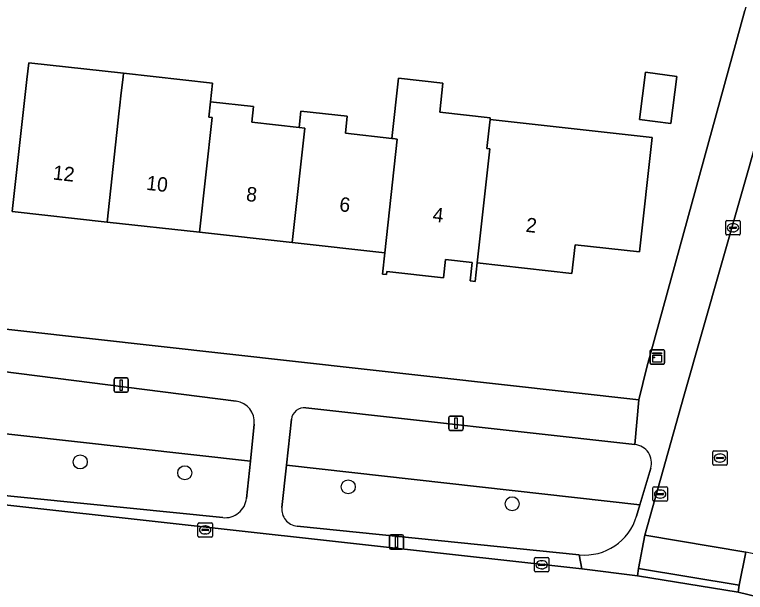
# Model space of a CAD drawing. Extents: x 162026 to 163502, y 387295 to 388169.
# Drawn here: x 162312.4 to 162363.2, y 387815.9 to 387856 of the extents above; entities that cross this region are included whole.
import ezdxf

# ---------------------------------------------------------------- set-up
doc = ezdxf.new("R2010")
doc.units = 0
for name, color, linetype in [('IMGEO_Boom', 7, 'Continuous'), ('IMGEO_Erf', 7, 'Continuous'), ('IMGEO_Groenvoorziening', 7, 'Continuous'), ('IMGEO_Kast', 7, 'Continuous'), ('IMGEO_Kolk', 7, 'Continuous'), ('IMGEO_Lichtmast', 7, 'Continuous'), ('IMGEO_Pand', 7, 'Continuous'), ('IMGEO_Pand_nummerreeks', 7, 'Continuous'), ('IMGEO_Rijbaan_lokaal_open', 7, 'Continuous'), ('IMGEO_Rioolput', 7, 'Continuous'), ('IMGEO_Voetpad_open', 7, 'Continuous')]:
    doc.layers.add(name, color=color, linetype=linetype)

msp = doc.modelspace()

# ---------------------------------------------------------------- linework, layer by layer
at = {"layer": 'IMGEO_Boom'}
for centre in [(162316.957, 387824.909), (162324.218, 387824.157), (162335.578, 387823.181), (162346.967, 387822.001)]:
    msp.add_circle(centre, 0.489, dxfattribs=at)
at = {"layer": 'IMGEO_Erf'}
msp.add_lwpolyline([(162308.046, 387834.544), (162355.765, 387829.226), (162356.323, 387831.497), (162363.137, 387856.266)], dxfattribs=at)
for points in [[(162326.007, 387849.917), (162329, 387849.586), (162328.88, 387848.501), (162332.17, 387848.138), (162332.295, 387849.266), (162335.511, 387848.911), (162335.38, 387847.732), (162338.606, 387847.375), (162339.07, 387851.563), (162342.161, 387851.22), (162341.936, 387849.191), (162345.449, 387848.803), (162345.436, 387848.689), (162356.697, 387847.443), (162355.818, 387839.492), (162351.341, 387839.987), (162351.121, 387837.999), (162344.542, 387838.726), (162344.4, 387837.442), (162344.052, 387837.48), (162344.194, 387838.764), (162342.326, 387838.971), (162342.186, 387837.703), (162338.255, 387838.137), (162338.231, 387837.919), (162337.948, 387837.95), (162338.112, 387839.437), (162331.681, 387840.148), (162325.25, 387840.859), (162318.819, 387841.57), (162312.238, 387842.298), (162313.252, 387851.47), (162313.38, 387852.629), (162319.961, 387851.902), (162326.151, 387851.218)], [(162356.228, 387851.969), (162358.407, 387851.687), (162357.983, 387848.408), (162355.804, 387848.69)]]:
    msp.add_lwpolyline(points, close=True, dxfattribs=at)
at = {"layer": 'IMGEO_Groenvoorziening'}
for points in [[(162327.782, 387829.124), (162307.573, 387831.69), (162306.294, 387831.816)], [(162304.649, 387830.72), (162304.312, 387827.699), (162328.779, 387824.959), (162329.047, 387827.543)], [(162355.497, 387826.112), (162332.627, 387828.668)], [(162331.631, 387827.871), (162331.284, 387824.678), (162355.841, 387821.928), (162356.595, 387824.486)], [(162328.779, 387824.959), (162304.312, 387827.699), (162303.983, 387824.747)], [(162328.51, 387822.375), (162328.779, 387824.959)], [(162355.609, 387821.142), (162355.841, 387821.928), (162331.284, 387824.678), (162330.966, 387821.756)], [(162305.49, 387823.228), (162310.289, 387822.708), (162326.857, 387821.044)], [(162332.018, 387820.455), (162351.623, 387818.465)]]:
    msp.add_lwpolyline(points, dxfattribs=at)
for centre, radius, start, end in [((162327.614, 387827.693), 1.441, 354.0365, 83.292), ((162332.527, 387827.772), 0.902, 83.6464, 173.6872), ((162355.374, 387824.845), 1.273, 343.6142, 84.4462), ((162327.024, 387822.529), 1.494, 263.5804, 354.1018), ((162332.138, 387821.628), 1.179, 173.7723, 264.1463), ((162352.001, 387822.207), 3.762, 264.225, 343.5457)]:
    msp.add_arc(centre, radius, start, end, dxfattribs=at)
at = {"layer": 'IMGEO_Kast'}
for p, q in [((162356.547, 387831.777), (162356.547, 387832.618)), ((162356.547, 387832.618), (162356.547, 387831.777)), ((162356.622, 387832.702), (162357.463, 387832.702)), ((162357.463, 387832.702), (162356.622, 387832.702)), ((162357.547, 387832.627), (162357.547, 387831.786)), ((162357.547, 387831.786), (162357.547, 387832.627)), ((162357.472, 387831.702), (162356.631, 387831.702)), ((162356.631, 387831.702), (162357.472, 387831.702))]:
    msp.add_line(p, q, dxfattribs=at)
for points in [[(162356.742, 387832.492), (162357.342, 387832.492), (162357.342, 387832.407), (162356.742, 387832.407), (162356.742, 387832.492)], [(162356.742, 387832.317), (162357.342, 387832.317), (162357.342, 387831.828), (162356.742, 387831.828), (162356.742, 387832.317)]]:
    msp.add_lwpolyline(points, dxfattribs=at)
msp.add_circle((162356.826, 387832.166), 0.0377, dxfattribs=at)
for centre, start, end in [((162356.625, 387832.624), 92.4484, 184.2845), ((162356.625, 387832.624), 92.4484, 184.2845), ((162357.469, 387832.624), 2.4484, 94.2845), ((162357.469, 387832.624), 2.4484, 94.2845), ((162356.625, 387831.78), 182.4484, 274.2845), ((162356.625, 387831.78), 182.4484, 274.2845), ((162357.469, 387831.78), 272.4484, 4.2845), ((162357.469, 387831.78), 272.4484, 4.2845)]:
    msp.add_arc(centre, 0.0779, start, end, dxfattribs=at)
at = {"layer": 'IMGEO_Kolk'}
for p, q in [((162361.807, 387840.744), (162361.807, 387841.596)), ((162361.882, 387841.67), (162362.734, 387841.67)), ((162362.808, 387841.596), (162362.808, 387840.744)), ((162362.066, 387841.164), (162362.066, 387841.176)), ((162362.504, 387841.127), (162362.106, 387841.127)), ((162362.109, 387841.213), (162362.507, 387841.213)), ((162362.295, 387841.45), (162362.32, 387841.45)), ((162362.55, 387841.176), (162362.55, 387841.164)), ((162362.734, 387840.67), (162361.882, 387840.67)), ((162362.318, 387840.89), (162362.293, 387840.89)), ((162356.747, 387822.252), (162356.747, 387823.104)), ((162356.822, 387823.178), (162357.674, 387823.178)), ((162357.049, 387822.721), (162357.447, 387822.721)), ((162357.235, 387822.958), (162357.26, 387822.958)), ((162357.748, 387823.104), (162357.748, 387822.252)), ((162357.006, 387822.672), (162357.006, 387822.684)), ((162357.444, 387822.635), (162357.046, 387822.635)), ((162357.258, 387822.398), (162357.233, 387822.398)), ((162357.49, 387822.684), (162357.49, 387822.672)), ((162357.674, 387822.178), (162356.822, 387822.178)), ((162325.214, 387820.689), (162326.066, 387820.689)), ((162325.139, 387819.763), (162325.139, 387820.615)), ((162325.398, 387820.183), (162325.398, 387820.195)), ((162325.441, 387820.232), (162325.839, 387820.232)), ((162325.627, 387820.469), (162325.652, 387820.469)), ((162325.882, 387820.195), (162325.882, 387820.183)), ((162326.14, 387820.615), (162326.14, 387819.763)), ((162326.066, 387819.689), (162325.214, 387819.689)), ((162325.836, 387820.146), (162325.438, 387820.146)), ((162325.65, 387819.909), (162325.625, 387819.909)), ((162348.517, 387817.342), (162348.517, 387818.194)), ((162348.592, 387818.268), (162349.444, 387818.268)), ((162349.518, 387818.194), (162349.518, 387817.342)), ((162348.776, 387817.762), (162348.776, 387817.774)), ((162349.214, 387817.725), (162348.816, 387817.725)), ((162348.819, 387817.811), (162349.217, 387817.811)), ((162349.005, 387818.048), (162349.03, 387818.048)), ((162349.26, 387817.774), (162349.26, 387817.762)), ((162349.444, 387817.268), (162348.592, 387817.268)), ((162349.028, 387817.488), (162349.003, 387817.488))]:
    msp.add_line(p, q, dxfattribs=at)
for points in [[(162361.807, 387840.744), (162361.807, 387841.596)], [(162361.882, 387841.67), (162362.734, 387841.67)], [(162362.808, 387841.596), (162362.808, 387840.744)], [(162362.734, 387840.67), (162361.882, 387840.67)], [(162356.747, 387822.252), (162356.747, 387823.104)], [(162356.822, 387823.178), (162357.674, 387823.178)], [(162357.748, 387823.104), (162357.748, 387822.252)], [(162357.674, 387822.178), (162356.822, 387822.178)], [(162325.214, 387820.689), (162326.066, 387820.689)], [(162325.139, 387819.763), (162325.139, 387820.615)], [(162326.14, 387820.615), (162326.14, 387819.763)], [(162326.066, 387819.689), (162325.214, 387819.689)], [(162348.517, 387817.342), (162348.517, 387818.194)], [(162348.592, 387818.268), (162349.444, 387818.268)], [(162349.518, 387818.194), (162349.518, 387817.342)], [(162349.444, 387817.268), (162348.592, 387817.268)]]:
    msp.add_lwpolyline(points, dxfattribs=at)
for centre, radius, start, end in [((162361.884, 387841.594), 0.0765, 91.552, 178.448), ((162361.884, 387841.594), 0.0765, 91.552, 178.448), ((162362.732, 387841.594), 0.0765, 1.552, 88.448), ((162362.732, 387841.594), 0.0765, 1.552, 88.448), ((162362.106, 387841.173), 0.0403, 85.8775, 175.7526), ((162362.103, 387841.163), 0.0366, 178.938, 274.7102), ((162362.507, 387841.17), 0.043, 264.8664, 352.4533), ((162362.511, 387841.175), 0.0386, 1.7309, 96.639), ((162361.884, 387840.746), 0.0765, 181.552, 268.448), ((162361.884, 387840.746), 0.0765, 181.552, 268.448), ((162362.732, 387840.746), 0.0765, 271.552, 358.448), ((162362.732, 387840.746), 0.0765, 271.552, 358.448), ((162356.824, 387823.102), 0.0765, 91.552, 178.448), ((162356.824, 387823.102), 0.0765, 91.552, 178.448), ((162357.046, 387822.681), 0.0403, 85.8775, 175.7526), ((162357.451, 387822.683), 0.0386, 1.7309, 96.639), ((162357.672, 387823.102), 0.0765, 1.552, 88.448), ((162357.672, 387823.102), 0.0765, 1.552, 88.448), ((162356.824, 387822.254), 0.0765, 181.552, 268.448), ((162356.824, 387822.254), 0.0765, 181.552, 268.448), ((162357.043, 387822.671), 0.0366, 178.938, 274.7102), ((162357.447, 387822.678), 0.043, 264.8664, 352.4533), ((162357.672, 387822.254), 0.0765, 271.552, 358.448), ((162357.672, 387822.254), 0.0765, 271.552, 358.448), ((162325.216, 387820.613), 0.0765, 91.552, 178.448), ((162325.216, 387820.613), 0.0765, 91.552, 178.448), ((162326.064, 387820.613), 0.0765, 1.552, 88.448), ((162326.064, 387820.613), 0.0765, 1.552, 88.448), ((162325.438, 387820.192), 0.0403, 85.8775, 175.7526), ((162325.435, 387820.182), 0.0366, 178.938, 274.7102), ((162325.839, 387820.189), 0.043, 264.8664, 352.4533), ((162325.843, 387820.194), 0.0386, 1.7309, 96.639), ((162325.216, 387819.765), 0.0765, 181.552, 268.448), ((162325.216, 387819.765), 0.0765, 181.552, 268.448), ((162326.064, 387819.765), 0.0765, 271.552, 358.448), ((162326.064, 387819.765), 0.0765, 271.552, 358.448), ((162348.594, 387818.192), 0.0765, 91.552, 178.448), ((162348.594, 387818.192), 0.0765, 91.552, 178.448), ((162349.442, 387818.192), 0.0765, 1.552, 88.448), ((162349.442, 387818.192), 0.0765, 1.552, 88.448), ((162348.816, 387817.771), 0.0403, 85.8775, 175.7526), ((162348.813, 387817.761), 0.0366, 178.938, 274.7102), ((162349.217, 387817.768), 0.043, 264.8664, 352.4533), ((162349.221, 387817.773), 0.0386, 1.7309, 96.639), ((162348.594, 387817.344), 0.0765, 181.552, 268.448), ((162348.594, 387817.344), 0.0765, 181.552, 268.448), ((162349.442, 387817.344), 0.0765, 271.552, 358.448), ((162349.442, 387817.344), 0.0765, 271.552, 358.448)]:
    msp.add_arc(centre, radius, start, end, dxfattribs=at)
for centre, major_axis, ratio, start_param, end_param in [((162362.294, 387841.17), (-0.387, 0.002), 0.722429, 4.712389, 7.853982), ((162362.319, 387841.17), (-0.39, 0.002), 0.717154, 1.570796, 4.712389), ((162357.234, 387822.678), (-0.387, 0.002), 0.722429, 4.712389, 7.853982), ((162357.259, 387822.678), (-0.39, 0.002), 0.717154, 1.570796, 4.712389), ((162325.626, 387820.189), (-0.387, 0.002), 0.722429, 4.712389, 7.853982), ((162325.651, 387820.189), (-0.39, 0.002), 0.717154, 1.570796, 4.712389), ((162349.004, 387817.768), (-0.387, 0.002), 0.722429, 4.712389, 7.853982), ((162349.029, 387817.768), (-0.39, 0.002), 0.717154, 1.570796, 4.712389)]:
    msp.add_ellipse(centre, major_axis=major_axis, ratio=ratio, start_param=start_param, end_param=end_param, dxfattribs=at)
at = {"layer": 'IMGEO_Lichtmast'}
for p, q in [((162319.304, 387829.844), (162319.304, 387830.644)), ((162319.304, 387830.644), (162319.304, 387829.844)), ((162319.404, 387830.744), (162320.194, 387830.744)), ((162320.194, 387830.744), (162319.404, 387830.744)), ((162320.294, 387830.644), (162320.294, 387829.844)), ((162320.294, 387829.844), (162320.294, 387830.644)), ((162320.194, 387829.744), (162319.404, 387829.744)), ((162319.404, 387829.744), (162320.194, 387829.744)), ((162342.569, 387827.199), (162342.569, 387827.999)), ((162342.569, 387827.999), (162342.569, 387827.199)), ((162342.669, 387828.099), (162343.459, 387828.099)), ((162343.459, 387828.099), (162342.669, 387828.099)), ((162343.559, 387827.999), (162343.559, 387827.199)), ((162343.559, 387827.199), (162343.559, 387827.999)), ((162343.459, 387827.099), (162342.669, 387827.099)), ((162342.669, 387827.099), (162343.459, 387827.099)), ((162338.438, 387818.95), (162338.438, 387819.75)), ((162338.438, 387819.75), (162338.438, 387818.95)), ((162338.538, 387819.85), (162339.328, 387819.85)), ((162339.328, 387819.85), (162338.538, 387819.85)), ((162339.428, 387819.75), (162339.428, 387818.95)), ((162339.428, 387818.95), (162339.428, 387819.75)), ((162339.328, 387818.85), (162338.538, 387818.85)), ((162338.538, 387818.85), (162339.328, 387818.85))]:
    msp.add_line(p, q, dxfattribs=at)
for points in [[(162319.724, 387830.619), (162319.874, 387830.619), (162319.874, 387829.869), (162319.724, 387829.869), (162319.724, 387830.619)], [(162342.989, 387827.974), (162343.139, 387827.974), (162343.139, 387827.224), (162342.989, 387827.224), (162342.989, 387827.974)], [(162338.858, 387819.725), (162339.008, 387819.725), (162339.008, 387818.975), (162338.858, 387818.975), (162338.858, 387819.725)]]:
    msp.add_lwpolyline(points, dxfattribs=at)
for centre, start, end in [((162319.404, 387830.644), 90, 180), ((162319.404, 387830.644), 90, 180), ((162320.194, 387830.644), 0, 90), ((162320.194, 387830.644), 360, 90), ((162319.404, 387829.844), 180, 270), ((162319.404, 387829.844), 180, 270), ((162320.194, 387829.844), 270, 0), ((162320.194, 387829.844), 270, 0), ((162342.669, 387827.999), 90, 180), ((162342.669, 387827.999), 90, 180), ((162343.459, 387827.999), 0, 90), ((162343.459, 387827.999), 360, 90), ((162342.669, 387827.199), 180, 270), ((162342.669, 387827.199), 180, 270), ((162343.459, 387827.199), 270, 0), ((162343.459, 387827.199), 270, 0), ((162338.538, 387819.75), 90, 180), ((162338.538, 387819.75), 90, 180), ((162339.328, 387819.75), 0, 90), ((162339.328, 387819.75), 360, 90), ((162338.538, 387818.95), 180, 270), ((162338.538, 387818.95), 180, 270), ((162339.328, 387818.95), 270, 0), ((162339.328, 387818.95), 270, 0)]:
    msp.add_arc(centre, 0.1, start, end, dxfattribs=at)
at = {"layer": 'IMGEO_Pand'}
for points in [[(162319.961, 387851.902), (162313.38, 387852.629), (162313.252, 387851.47), (162312.238, 387842.298), (162318.819, 387841.57), (162319.671, 387849.284), (162319.694, 387849.488), (162319.81, 387850.535), (162319.93, 387851.623)], [(162326.13, 387848.822), (162325.889, 387848.849), (162326.007, 387849.917), (162326.151, 387851.218), (162319.961, 387851.902), (162319.93, 387851.623), (162319.81, 387850.535), (162319.694, 387849.488), (162319.671, 387849.284), (162318.819, 387841.57), (162325.25, 387840.859)], [(162355.804, 387848.69), (162357.983, 387848.408), (162358.407, 387851.687), (162356.228, 387851.969)], [(162345.418, 387846.653), (162345.214, 387846.676), (162345.35, 387847.905), (162345.436, 387848.689), (162345.449, 387848.803), (162341.936, 387849.191), (162342.161, 387851.22), (162339.07, 387851.563), (162338.606, 387847.375), (162338.695, 387847.365), (162338.985, 387847.333), (162338.112, 387839.437), (162337.948, 387837.95), (162338.231, 387837.919), (162338.255, 387838.137), (162342.186, 387837.703), (162342.326, 387838.971), (162344.194, 387838.764), (162344.052, 387837.48), (162344.4, 387837.442), (162344.542, 387838.726)], [(162325.25, 387840.859), (162331.681, 387840.148), (162332.56, 387848.095), (162332.17, 387848.138), (162328.88, 387848.501), (162329, 387849.586), (162326.007, 387849.917), (162325.889, 387848.849), (162326.13, 387848.822)], [(162338.985, 387847.333), (162338.695, 387847.365), (162338.606, 387847.375), (162335.38, 387847.732), (162335.511, 387848.911), (162332.295, 387849.266), (162332.17, 387848.138), (162332.56, 387848.095), (162331.681, 387840.148), (162338.112, 387839.437)], [(162356.697, 387847.443), (162345.436, 387848.689), (162345.35, 387847.905), (162345.214, 387846.676), (162345.418, 387846.653), (162344.542, 387838.726), (162351.121, 387837.999), (162351.341, 387839.987), (162355.818, 387839.492)]]:
    msp.add_lwpolyline(points, close=True, dxfattribs=at)
at = {"layer": 'IMGEO_Rijbaan_lokaal_open'}
for points in [[(162365.437, 387852.458), (162358.905, 387829.486), (162356.187, 387819.834), (162363.204, 387818.638)], [(162395.53, 387807.317), (162392.118, 387808.232), (162387.179, 387809.517), (162381.46, 387811.044), (162377.782, 387812.01), (162373.697, 387813.078), (162367.97, 387814.57), (162363.334, 387815.705), (162362.667, 387815.86), (162355.672, 387817.005), (162351.81, 387817.477), (162310.236, 387822.094), (162305.011, 387822.692), (162303.964, 387822.804), (162303.178, 387815.842), (162315.741, 387814.416), (162356.078, 387809.716)]]:
    msp.add_lwpolyline(points, dxfattribs=at)
at = {"layer": 'IMGEO_Rioolput'}
for p, q in [((162360.905, 387824.755), (162360.905, 387825.607)), ((162360.98, 387825.681), (162361.832, 387825.681)), ((162361.393, 387825.461), (162361.418, 387825.461)), ((162361.906, 387825.607), (162361.906, 387824.755)), ((162361.164, 387825.175), (162361.164, 387825.187)), ((162361.602, 387825.138), (162361.204, 387825.138)), ((162361.207, 387825.224), (162361.605, 387825.224)), ((162361.416, 387824.901), (162361.391, 387824.901)), ((162361.648, 387825.187), (162361.648, 387825.175)), ((162361.832, 387824.681), (162360.98, 387824.681))]:
    msp.add_line(p, q, dxfattribs=at)
for points in [[(162360.905, 387824.755), (162360.905, 387825.607)], [(162360.98, 387825.681), (162361.832, 387825.681)], [(162361.906, 387825.607), (162361.906, 387824.755)], [(162361.832, 387824.681), (162360.98, 387824.681)]]:
    msp.add_lwpolyline(points, dxfattribs=at)
for centre, radius, start, end in [((162360.982, 387825.605), 0.0765, 91.552, 178.448), ((162360.982, 387825.605), 0.0765, 91.552, 178.448), ((162361.83, 387825.605), 0.0765, 1.552, 88.448), ((162361.83, 387825.605), 0.0765, 1.552, 88.448), ((162360.982, 387824.757), 0.0765, 181.552, 268.448), ((162360.982, 387824.757), 0.0765, 181.552, 268.448), ((162361.204, 387825.184), 0.0403, 85.8775, 175.7526), ((162361.201, 387825.174), 0.0366, 178.938, 274.7102), ((162361.605, 387825.181), 0.043, 264.8664, 352.4533), ((162361.609, 387825.186), 0.0386, 1.7309, 96.639), ((162361.83, 387824.757), 0.0765, 271.552, 358.448), ((162361.83, 387824.757), 0.0765, 271.552, 358.448)]:
    msp.add_arc(centre, radius, start, end, dxfattribs=at)
for centre, major_axis, ratio, start_param, end_param in [((162361.392, 387825.181), (-0.387, 0.002), 0.722429, 4.712389, 7.853982), ((162361.417, 387825.181), (-0.39, 0.002), 0.717154, 1.570796, 4.712389)]:
    msp.add_ellipse(centre, major_axis=major_axis, ratio=ratio, start_param=start_param, end_param=end_param, dxfattribs=at)
at = {"layer": 'IMGEO_Voetpad_open'}
for points in [[(162413.36, 387907.265), (162378.114, 387911.206), (162376.751, 387905.75), (162376.332, 387904.226), (162363.55, 387857.766), (162363.137, 387856.266), (162356.323, 387831.497), (162355.765, 387829.226), (162355.497, 387826.112)], [(162351.623, 387818.465), (162351.81, 387817.477), (162355.672, 387817.005), (162355.751, 387817.498), (162356.187, 387819.834), (162358.905, 387829.486), (162365.437, 387852.458)], [(162332.627, 387828.668), (162355.497, 387826.112), (162355.765, 387829.226), (162308.046, 387834.544)], [(162306.294, 387831.816), (162307.573, 387831.69), (162327.782, 387829.124)], [(162330.966, 387821.756), (162331.284, 387824.678), (162331.631, 387827.871)], [(162329.047, 387827.543), (162328.779, 387824.959), (162328.51, 387822.375)], [(162304.112, 387824.232), (162303.964, 387822.804), (162305.011, 387822.692), (162310.236, 387822.094), (162351.81, 387817.477), (162351.623, 387818.465), (162332.018, 387820.455)], [(162356.595, 387824.486), (162355.841, 387821.928), (162355.609, 387821.142)], [(162326.857, 387821.044), (162310.289, 387822.708), (162305.49, 387823.228)], [(162368.558, 387817.511), (162363.204, 387818.638), (162362.748, 387816.353), (162362.667, 387815.86), (162363.334, 387815.705), (162367.97, 387814.57), (162373.697, 387813.078), (162377.782, 387812.01), (162381.46, 387811.044), (162387.179, 387809.517), (162392.118, 387808.232), (162395.53, 387807.317), (162419.595, 387800.972), (162435.475, 387796.8)]]:
    msp.add_lwpolyline(points, dxfattribs=at)
for points in [[(162363.204, 387818.638), (162356.187, 387819.834), (162355.751, 387817.498), (162362.748, 387816.353)], [(162355.751, 387817.498), (162355.672, 387817.005), (162362.667, 387815.86), (162362.748, 387816.353)]]:
    msp.add_lwpolyline(points, close=True, dxfattribs=at)
for centre, radius, start, end in [((162327.614, 387827.693), 1.441, 354.0365, 83.292), ((162332.527, 387827.772), 0.902, 83.6464, 173.6872), ((162355.374, 387824.845), 1.273, 343.6142, 84.4462), ((162327.024, 387822.529), 1.494, 263.5804, 354.1018), ((162332.138, 387821.628), 1.179, 173.7723, 264.1463), ((162352.001, 387822.207), 3.762, 264.225, 343.5457)]:
    msp.add_arc(centre, radius, start, end, dxfattribs=at)

# ---------------------------------------------------------------- texts
at = {"layer": 'IMGEO_Pand_nummerreeks'}
for s, rotation, p in [('12', 353.6917, (162315.022, 387844.526)), ('10', 353.6917, (162321.508, 387843.809)), ('8', 353.6909, (162328.446, 387843.041)), ('6', 353.6917, (162334.923, 387842.326)), ('4', 353.6917, (162341.404, 387841.609)), ('2', 353.6917, (162347.882, 387840.893))]:
    msp.add_text(s, height=1, rotation=rotation, dxfattribs=at).set_placement(p)

doc.saveas('drawing.dxf')
